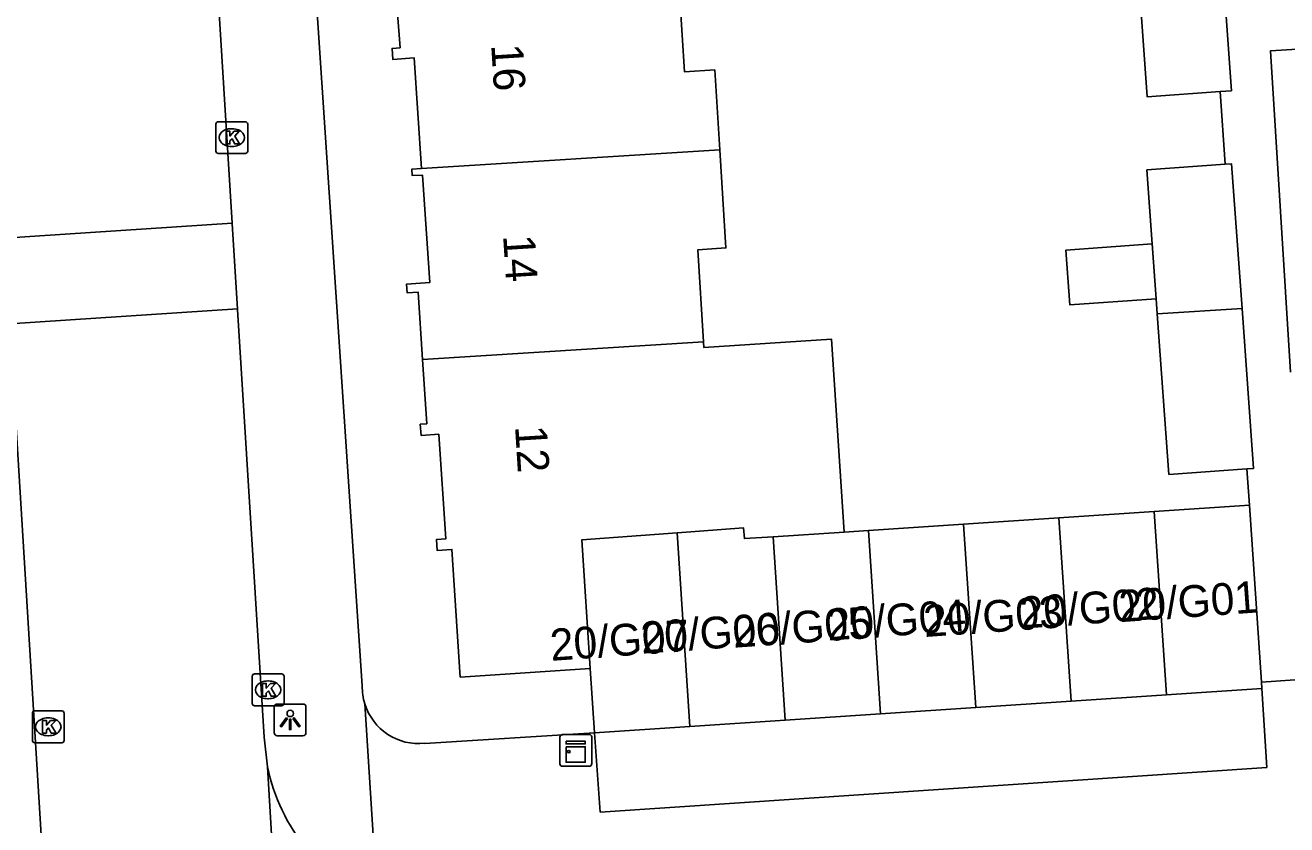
# Model space of a CAD drawing. Extents: x 159689 to 160786, y 387323 to 388339.
# Drawn here: x 160354.58 to 160394.28, y 387578.05 to 387603.2 of the extents above; entities that cross this region are included whole.
import ezdxf

# ---------------------------------------------------------------- set-up
doc = ezdxf.new("R2010")
doc.units = 0
for name, color, linetype in [('IMGEO_Kast', 7, 'Continuous'), ('IMGEO_Kolk', 7, 'Continuous'), ('IMGEO_Lichtpunt', 7, 'Continuous'), ('IMGEO_Pand', 7, 'Continuous'), ('IMGEO_Pand_nummerreeks', 7, 'Continuous'), ('IMGEO_Rijbaan_lokaal_open', 7, 'Continuous'), ('IMGEO_Voetpad_open', 7, 'Continuous')]:
    doc.layers.add(name, color=color, linetype=linetype)

msp = doc.modelspace()

# ---------------------------------------------------------------- linework, layer by layer
at = {"layer": 'IMGEO_Kast'}
for p, q in [((160371.486, 387580.89), (160372.327, 387580.89)), ((160372.327, 387580.89), (160371.486, 387580.89)), ((160371.411, 387579.965), (160371.411, 387580.806)), ((160371.411, 387580.806), (160371.411, 387579.965)), ((160372.411, 387580.815), (160372.411, 387579.974)), ((160372.411, 387579.974), (160372.411, 387580.815)), ((160372.336, 387579.89), (160371.495, 387579.89)), ((160371.495, 387579.89), (160372.336, 387579.89))]:
    msp.add_line(p, q, dxfattribs=at)
for points in [[(160371.606, 387580.68), (160372.206, 387580.68), (160372.206, 387580.595), (160371.606, 387580.595), (160371.606, 387580.68)], [(160371.606, 387580.505), (160372.206, 387580.505), (160372.206, 387580.016), (160371.606, 387580.016), (160371.606, 387580.505)]]:
    msp.add_lwpolyline(points, dxfattribs=at)
msp.add_circle((160371.69, 387580.354), 0.0377, dxfattribs=at)
for centre, start, end in [((160371.489, 387580.812), 92.4484, 184.2845), ((160371.489, 387580.812), 92.4484, 184.2845), ((160372.333, 387580.812), 2.4484, 94.2845), ((160372.333, 387580.812), 2.4484, 94.2845), ((160371.489, 387579.968), 182.4484, 274.2845), ((160371.489, 387579.968), 182.4484, 274.2845), ((160372.333, 387579.968), 272.4484, 4.2845), ((160372.333, 387579.968), 272.4484, 4.2845)]:
    msp.add_arc(centre, 0.0779, start, end, dxfattribs=at)
at = {"layer": 'IMGEO_Kolk'}
for p, q in [((160360.584, 387599.239), (160360.584, 387600.091)), ((160360.659, 387600.165), (160361.511, 387600.165)), ((160361.072, 387599.945), (160361.097, 387599.945)), ((160361.585, 387600.091), (160361.585, 387599.239)), ((160361.511, 387599.165), (160360.659, 387599.165)), ((160361.095, 387599.385), (160361.07, 387599.385)), ((160361.727, 387581.87), (160361.727, 387582.722)), ((160361.802, 387582.796), (160362.654, 387582.796)), ((160362.215, 387582.576), (160362.24, 387582.576)), ((160362.728, 387582.722), (160362.728, 387581.87)), ((160362.654, 387581.796), (160361.802, 387581.796)), ((160362.238, 387582.016), (160362.213, 387582.016)), ((160354.809, 387580.707), (160354.809, 387581.559)), ((160354.884, 387581.633), (160355.736, 387581.633)), ((160355.297, 387581.413), (160355.322, 387581.413)), ((160355.81, 387581.559), (160355.81, 387580.707)), ((160355.32, 387580.853), (160355.295, 387580.853)), ((160355.736, 387580.633), (160354.884, 387580.633))]:
    msp.add_line(p, q, dxfattribs=at)
for points in [[(160360.584, 387599.239), (160360.584, 387600.091)], [(160360.659, 387600.165), (160361.511, 387600.165)], [(160361.585, 387600.091), (160361.585, 387599.239)], [(160360.905, 387599.865), (160361.028, 387599.865), (160361.028, 387599.714), (160361.158, 387599.865), (160361.322, 387599.865), (160361.176, 387599.714), (160361.329, 387599.465), (160361.177, 387599.465), (160361.092, 387599.629), (160361.028, 387599.562), (160361.028, 387599.465), (160360.905, 387599.465), (160360.905, 387599.865)], [(160361.511, 387599.165), (160360.659, 387599.165)], [(160361.727, 387581.87), (160361.727, 387582.722)], [(160361.802, 387582.796), (160362.654, 387582.796)], [(160362.048, 387582.496), (160362.171, 387582.496), (160362.171, 387582.345), (160362.301, 387582.496), (160362.465, 387582.496), (160362.319, 387582.345), (160362.472, 387582.096), (160362.32, 387582.096), (160362.235, 387582.26), (160362.171, 387582.193), (160362.171, 387582.096), (160362.048, 387582.096), (160362.048, 387582.496)], [(160362.728, 387582.722), (160362.728, 387581.87)], [(160362.654, 387581.796), (160361.802, 387581.796)], [(160354.809, 387580.707), (160354.809, 387581.559)], [(160354.884, 387581.633), (160355.736, 387581.633)], [(160355.13, 387581.333), (160355.253, 387581.333), (160355.253, 387581.182), (160355.383, 387581.333), (160355.547, 387581.333), (160355.401, 387581.182), (160355.554, 387580.933), (160355.402, 387580.933), (160355.317, 387581.097), (160355.253, 387581.03), (160355.253, 387580.933), (160355.13, 387580.933), (160355.13, 387581.333)], [(160355.81, 387581.559), (160355.81, 387580.707)], [(160355.736, 387580.633), (160354.884, 387580.633)]]:
    msp.add_lwpolyline(points, dxfattribs=at)
for centre, start, end in [((160360.661, 387600.089), 91.552, 178.448), ((160360.661, 387600.089), 91.552, 178.448), ((160361.509, 387600.089), 1.552, 88.448), ((160361.509, 387600.089), 1.552, 88.448), ((160360.661, 387599.241), 181.552, 268.448), ((160360.661, 387599.241), 181.552, 268.448), ((160361.509, 387599.241), 271.552, 358.448), ((160361.509, 387599.241), 271.552, 358.448), ((160361.804, 387582.72), 91.552, 178.448), ((160361.804, 387582.72), 91.552, 178.448), ((160362.652, 387582.72), 1.552, 88.448), ((160362.652, 387582.72), 1.552, 88.448), ((160361.804, 387581.872), 181.552, 268.448), ((160361.804, 387581.872), 181.552, 268.448), ((160362.652, 387581.872), 271.552, 358.448), ((160362.652, 387581.872), 271.552, 358.448), ((160354.886, 387581.557), 91.552, 178.448), ((160354.886, 387581.557), 91.552, 178.448), ((160355.734, 387581.557), 1.552, 88.448), ((160355.734, 387581.557), 1.552, 88.448), ((160354.886, 387580.709), 181.552, 268.448), ((160354.886, 387580.709), 181.552, 268.448), ((160355.734, 387580.709), 271.552, 358.448), ((160355.734, 387580.709), 271.552, 358.448)]:
    msp.add_arc(centre, 0.0765, start, end, dxfattribs=at)
for centre, major_axis, ratio, start_param, end_param in [((160361.071, 387599.665), (-0.387, 0.002), 0.722429, 4.712389, 7.853982), ((160361.096, 387599.665), (-0.39, 0.002), 0.717154, 1.570796, 4.712389), ((160362.214, 387582.296), (-0.387, 0.002), 0.722429, 4.712389, 7.853982), ((160362.239, 387582.296), (-0.39, 0.002), 0.717154, 1.570796, 4.712389), ((160355.296, 387581.133), (-0.387, 0.002), 0.722429, 4.712389, 7.853982), ((160355.321, 387581.133), (-0.39, 0.002), 0.717154, 1.570796, 4.712389)]:
    msp.add_ellipse(centre, major_axis=major_axis, ratio=ratio, start_param=start_param, end_param=end_param, dxfattribs=at)
at = {"layer": 'IMGEO_Lichtpunt'}
for p, q in [((160362.423, 387581.754), (160362.423, 387580.947)), ((160362.423, 387581.754), (160362.423, 387580.947)), ((160363.325, 387581.849), (160362.517, 387581.849)), ((160363.325, 387581.849), (160362.517, 387581.849)), ((160363.419, 387580.947), (160363.419, 387581.754)), ((160363.419, 387580.947), (160363.419, 387581.754)), ((160362.517, 387580.853), (160363.325, 387580.853)), ((160362.517, 387580.853), (160363.325, 387580.853))]:
    msp.add_line(p, q, dxfattribs=at)
for points in [[(160362.797, 387581.418), (160362.836, 387581.39), (160362.648, 387581.128), (160362.61, 387581.155), (160362.797, 387581.418)], [(160362.899, 387581.37), (160362.946, 387581.37), (160362.946, 387581.048), (160362.899, 387581.048), (160362.899, 387581.37)], [(160363.009, 387581.39), (160363.047, 387581.417), (160363.234, 387581.155), (160363.195, 387581.127), (160363.009, 387581.39)]]:
    msp.add_lwpolyline(points, dxfattribs=at)
msp.add_circle((160362.922, 387581.552), 0.0994, dxfattribs=at)
for centre, start, end in [((160362.517, 387581.754), 90, 180), ((160362.517, 387581.754), 90, 180), ((160363.325, 387581.754), 0, 90), ((160363.325, 387581.754), 0, 90), ((160362.517, 387580.947), 180, 270), ((160362.517, 387580.947), 180, 270), ((160363.325, 387580.947), 270, 0), ((160363.325, 387580.947), 270, 360)]:
    msp.add_arc(centre, 0.0946, start, end, dxfattribs=at)
at = {"layer": 'IMGEO_Pand'}
for points in [[(160392.181, 387601.111), (160392.539, 387601.136), (160392.18, 387606.271)], [(160389.526, 387606.106), (160389.886, 387600.95), (160392.181, 387601.111)], [(160376.44, 387599.28), (160376.284, 387601.796), (160375.327, 387601.736), (160375.111, 387605.208)], [(160367.057, 387598.696), (160366.825, 387602.172), (160366.152, 387602.122), (160366.126, 387602.47), (160366.379, 387602.488), (160366.219, 387604.654)], [(160367.057, 387598.696), (160376.44, 387599.28)], [(160375.931, 387593.236), (160375.753, 387596.138), (160376.632, 387596.193), (160376.44, 387599.28)], [(160392.34, 387598.824), (160389.88, 387598.647), (160390.048, 387596.325)], [(160392.873, 387594.291), (160392.544, 387598.839), (160392.34, 387598.824)], [(160367.085, 387592.685), (160366.944, 387594.804), (160366.605, 387594.781), (160366.587, 387595.055), (160367.315, 387595.103), (160367.09, 387598.482), (160366.763, 387598.469), (160366.754, 387598.677), (160367.057, 387598.696)], [(160390.048, 387596.325), (160387.334, 387596.129), (160387.459, 387594.401), (160390.172, 387594.596)], [(160390.048, 387596.325), (160390.172, 387594.596)], [(160390.172, 387594.596), (160390.206, 387594.123)], [(160392.873, 387594.291), (160390.206, 387594.123)], [(160390.206, 387594.123), (160390.574, 387589.07), (160393.027, 387589.247)], [(160393.027, 387589.247), (160393.236, 387589.262), (160392.873, 387594.291)], [(160367.085, 387592.685), (160375.931, 387593.236)], [(160375.931, 387593.236), (160375.942, 387593.061), (160379.951, 387593.327), (160380.353, 387587.259)], [(160372.365, 387582.97), (160368.276, 387582.699), (160368.01, 387586.711), (160367.547, 387586.679), (160367.526, 387587.024), (160367.817, 387587.044), (160367.598, 387590.334), (160367.04, 387590.297), (160367.016, 387590.649), (160367.219, 387590.663), (160367.085, 387592.685)], [(160390.112, 387587.909), (160393.11, 387588.108)], [(160393.11, 387588.108), (160393.481, 387582.538)], [(160384.114, 387587.51), (160387.113, 387587.709)], [(160387.113, 387587.709), (160390.112, 387587.909)], [(160387.113, 387587.709), (160387.496, 387581.938)], [(160390.495, 387582.138), (160390.112, 387587.909)], [(160375.096, 387587.232), (160372.096, 387587.011), (160372.365, 387582.97)], [(160375.096, 387587.232), (160375.109, 387587.233), (160377.191, 387587.386), (160377.213, 387587.051), (160378.116, 387587.111)], [(160375.501, 387581.141), (160375.096, 387587.232)], [(160380.353, 387587.259), (160378.116, 387587.111)], [(160381.115, 387587.31), (160380.353, 387587.259)], [(160381.115, 387587.31), (160384.114, 387587.51)], [(160381.499, 387581.54), (160381.115, 387587.31)], [(160384.497, 387581.739), (160384.114, 387587.51)], [(160378.116, 387587.111), (160378.5, 387581.341)], [(160372.502, 387580.942), (160372.365, 387582.97)], [(160393.481, 387582.538), (160393.494, 387582.337)], [(160387.496, 387581.938), (160390.495, 387582.138)], [(160390.495, 387582.138), (160393.494, 387582.337)], [(160381.499, 387581.54), (160384.497, 387581.739)], [(160384.497, 387581.739), (160387.496, 387581.938)], [(160375.501, 387581.141), (160378.5, 387581.341)], [(160378.5, 387581.341), (160381.499, 387581.54)], [(160372.502, 387580.942), (160375.501, 387581.141)]]:
    msp.add_lwpolyline(points, dxfattribs=at)
at = {"layer": 'IMGEO_Rijbaan_lokaal_open'}
for points in [[(160359.584, 387621.896), (160359.588, 387621.379), (160361.1, 387596.976)], [(160361.1, 387596.976), (160353.934, 387596.497)], [(160361.266, 387594.283), (160361.101, 387596.956), (160361.1, 387596.976)], [(160354.1, 387593.802), (160361.266, 387594.283)], [(160362.209, 387579.871), (160362.1, 387580.812), (160361.267, 387594.262), (160361.266, 387594.283)], [(160359.328, 387514.443), (160359.081, 387519.036), (160358.12, 387532.527), (160357.664, 387540.081), (160357.426, 387544.01), (160356.626, 387554.255), (160356.251, 387560.313), (160355.602, 387569.809), (160355.336, 387573.624), (160354.1, 387593.802)], [(160363.265, 387561.954), (160362.209, 387579.871)]]:
    msp.add_lwpolyline(points, dxfattribs=at)
msp.add_arc((160368.162, 387581.122), 6.083, 191.8722, 245.8494, dxfattribs=at)
at = {"layer": 'IMGEO_Voetpad_open'}
for points in [[(160365.189, 387582.419), (160362.652, 387620.377)], [(160394.396, 387592.289), (160393.767, 387602.391), (160395.459, 387602.496)], [(160392.34, 387598.824), (160392.181, 387601.111)], [(160393.11, 387588.108), (160393.027, 387589.247)], [(160394.983, 387582.638), (160393.481, 387582.538)], [(160393.494, 387582.337), (160393.649, 387579.855), (160372.681, 387578.449), (160372.502, 387580.942)], [(160365.269, 387581.855), (160365.673, 387575.572)], [(160372.502, 387580.942), (160367.161, 387580.613)]]:
    msp.add_lwpolyline(points, dxfattribs=at)
for centre, radius, start, end in [((160367.027, 387582.392), 1.838, 179.1583, 196.9881), ((160366.971, 387582.386), 1.783, 197.329, 276.1053)]:
    msp.add_arc(centre, radius, start, end, dxfattribs=at)

# ---------------------------------------------------------------- texts
at = {"layer": 'IMGEO_Pand_nummerreeks'}
for s, rotation, p in [('16', 273.575, (160369.246, 387602.584)), ('14', 273.575, (160369.621, 387596.582)), ('12', 273.575, (160369.996, 387590.583)), ('20/G01', 4.0552, (160389.03, 387584.422)), ('20/G03', 4.0552, (160382.884, 387583.955)), ('20/G02', 4.0552, (160385.919, 387584.218)), ('20/G05', 4.0565, (160376.877, 387583.618)), ('20/G04', 4.0552, (160379.843, 387583.843)), ('20/G07', 4.0552, (160371.133, 387583.205)), ('20/G06', 4.0552, (160373.986, 387583.43))]:
    msp.add_text(s, height=1, rotation=rotation, dxfattribs=at).set_placement(p)

doc.saveas('drawing.dxf')
